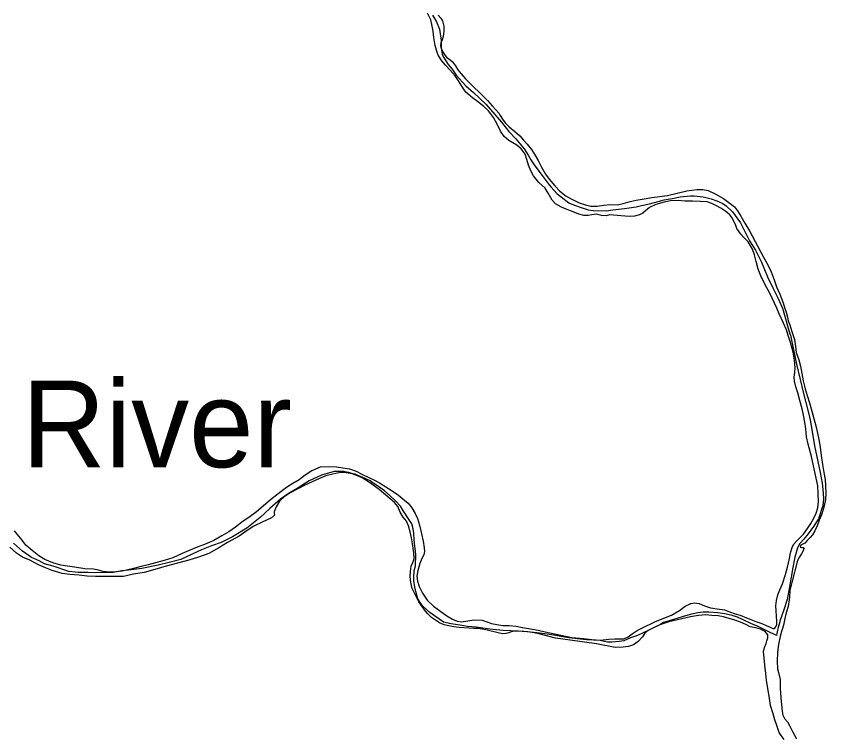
# Model space of a CAD drawing. Extents: x -939622 to -934245, y 1383184 to 1385301.
# Drawn here: x -935196.45 to -935181.63, y 1384116.97 to 1384130.15 of the extents above; entities that cross this region are included whole.
import ezdxf

# ---------------------------------------------------------------- set-up
doc = ezdxf.new("R2010")
doc.units = 0
doc.layers.add('Level 8', color=7, linetype='Continuous')
doc.layers.add('Level 9', color=7, linetype='Continuous')

msp = doc.modelspace()

# ---------------------------------------------------------------- linework, layer by layer
at = {"layer": 'Level 8'}
for points in [[(-935188.826, 1384130.169), (-935188.753, 1384130.046), (-935188.698, 1384129.911), (-935188.667, 1384129.706), (-935188.667, 1384129.568), (-935188.651, 1384129.454), (-935188.624, 1384129.4), (-935188.542, 1384129.265), (-935188.464, 1384129.184), (-935188.391, 1384129.073), (-935188.219, 1384128.876), (-935188.075, 1384128.753), (-935187.852, 1384128.541), (-935187.686, 1384128.352), (-935187.562, 1384128.212), (-935187.429, 1384128.041), (-935187.299, 1384127.906), (-935187.146, 1384127.724), (-935187.076, 1384127.61), (-935187.025, 1384127.523), (-935186.952, 1384127.412), (-935186.819, 1384127.238), (-935186.689, 1384127.067), (-935186.653, 1384127.025), (-935186.553, 1384126.906), (-935186.472, 1384126.846), (-935186.331, 1384126.735), (-935186.228, 1384126.697), (-935186.087, 1384126.646), (-935185.979, 1384126.611), (-935185.883, 1384126.599), (-935185.648, 1384126.591), (-935185.525, 1384126.607), (-935185.312, 1384126.632), (-935185.099, 1384126.666), (-935185, 1384126.688), (-935184.856, 1384126.721), (-935184.697, 1384126.764), (-935184.586, 1384126.792), (-935184.436, 1384126.819), (-935184.292, 1384126.844), (-935184.106, 1384126.866), (-935184.037, 1384126.866), (-935183.874, 1384126.846), (-935183.727, 1384126.808), (-935183.619, 1384126.772), (-935183.51, 1384126.722), (-935183.453, 1384126.683), (-935183.333, 1384126.575), (-935183.191, 1384126.374), (-935183.024, 1384126.042), (-935182.915, 1384125.871), (-935182.803, 1384125.649), (-935182.691, 1384125.382), (-935182.597, 1384125.181), (-935182.506, 1384125.001), (-935182.421, 1384124.809), (-935182.29, 1384124.362), (-935182.275, 1384124.314), (-935182.217, 1384124.049), (-935182.165, 1384123.788), (-935182.098, 1384123.506), (-935182.043, 1384123.275), (-935181.945, 1384122.893), (-935181.908, 1384122.734), (-935181.831, 1384122.29), (-935181.77, 1384122.007), (-935181.73, 1384121.803), (-935181.696, 1384121.608), (-935181.674, 1384121.431), (-935181.671, 1384121.319), (-935181.683, 1384121.199), (-935181.763, 1384120.955), (-935181.849, 1384120.816), (-935181.951, 1384120.684), (-935182.028, 1384120.584), (-935182.1, 1384120.503), (-935182.142, 1384120.427), (-935182.192, 1384120.253), (-935182.233, 1384120.069), (-935182.289, 1384119.714), (-935182.333, 1384119.482)], [(-935190.625, 1384121.824), (-935190.859, 1384121.755), (-935191.083, 1384121.65), (-935191.306, 1384121.511), (-935191.467, 1384121.416), (-935191.606, 1384121.315), (-935191.802, 1384121.147), (-935191.983, 1384120.982), (-935192.226, 1384120.786), (-935192.488, 1384120.627), (-935192.694, 1384120.524), (-935192.87, 1384120.462), (-935193.055, 1384120.387), (-935193.211, 1384120.319), (-935193.434, 1384120.214), (-935193.647, 1384120.157), (-935193.851, 1384120.109), (-935194.15, 1384120.05), (-935194.39, 1384120.02), (-935194.513, 1384120.006), (-935194.675, 1384119.977), (-935195.002, 1384119.966), (-935195.128, 1384119.973), (-935195.312, 1384119.977), (-935195.483, 1384119.993), (-935195.77, 1384120.088), (-935195.927, 1384120.136), (-935196.027, 1384120.189), (-935196.169, 1384120.25), (-935196.33, 1384120.368), (-935196.495, 1384120.513)], [(-935182.333, 1384119.482), (-935182.392, 1384119.29), (-935182.47, 1384119.085), (-935182.47, 1384119.073), (-935182.496, 1384118.971), (-935182.508, 1384118.922), (-935182.523, 1384118.856), (-935182.526, 1384118.82), (-935182.694, 1384118.904), (-935182.769, 1384118.939), (-935182.878, 1384118.993), (-935182.986, 1384119.037), (-935183.142, 1384119.109), (-935183.245, 1384119.16), (-935183.341, 1384119.186), (-935183.473, 1384119.219), (-935183.602, 1384119.239), (-935183.765, 1384119.247), (-935183.87, 1384119.247), (-935183.972, 1384119.24), (-935184.107, 1384119.204), (-935184.254, 1384119.161), (-935184.494, 1384119.09), (-935184.599, 1384119.06), (-935184.677, 1384119.014), (-935184.794, 1384118.954), (-935184.88, 1384118.911), (-935184.967, 1384118.872), (-935185.072, 1384118.823), (-935185.201, 1384118.778), (-935185.321, 1384118.726), (-935185.411, 1384118.713), (-935185.546, 1384118.698), (-935185.621, 1384118.703), (-935185.754, 1384118.73), (-935186.009, 1384118.741), (-935186.12, 1384118.755), (-935186.331, 1384118.778), (-935186.412, 1384118.793), (-935186.604, 1384118.828), (-935186.769, 1384118.854), (-935186.917, 1384118.872), (-935187.091, 1384118.889), (-935187.274, 1384118.9), (-935187.394, 1384118.905), (-935187.535, 1384118.911), (-935187.776, 1384118.937), (-935187.908, 1384118.957), (-935188.028, 1384118.972), (-935188.184, 1384118.986), (-935188.253, 1384118.998), (-935188.326, 1384119.009), (-935188.404, 1384119.021), (-935188.485, 1384119.033), (-935188.623, 1384119.068), (-935188.692, 1384119.116), (-935188.789, 1384119.181), (-935188.876, 1384119.244), (-935188.997, 1384119.352), (-935189.051, 1384119.424), (-935189.093, 1384119.496), (-935189.13, 1384119.625), (-935189.151, 1384119.709), (-935189.17, 1384119.829), (-935189.17, 1384119.877), (-935189.159, 1384120.006), (-935189.138, 1384120.094), (-935189.13, 1384120.301), (-935189.136, 1384120.37), (-935189.152, 1384120.457), (-935189.161, 1384120.572), (-935189.168, 1384120.692), (-935189.183, 1384120.776), (-935189.207, 1384120.866), (-935189.265, 1384120.959), (-935189.355, 1384121.097), (-935189.413, 1384121.187), (-935189.506, 1384121.288), (-935189.6, 1384121.378), (-935189.705, 1384121.468), (-935189.817, 1384121.551), (-935189.91, 1384121.611), (-935189.97, 1384121.65), (-935190.112, 1384121.721), (-935190.163, 1384121.739), (-935190.244, 1384121.772), (-935190.262, 1384121.772), (-935190.355, 1384121.804), (-935190.403, 1384121.81), (-935190.449, 1384121.825), (-935190.625, 1384121.824)]]:
    msp.add_lwpolyline(points, dxfattribs=at)
at = {"layer": 'Level 9'}
for points in [[(-935188.588, 1384129.253), (-935188.655, 1384129.333), (-935188.72, 1384129.437), (-935188.755, 1384129.529), (-935188.778, 1384129.616), (-935188.802, 1384129.763), (-935188.816, 1384129.877), (-935188.837, 1384130.002), (-935188.859, 1384130.083), (-935188.916, 1384130.205)], [(-935188.723, 1384130.17), (-935188.673, 1384130.114), (-935188.646, 1384130.069), (-935188.62, 1384129.971), (-935188.618, 1384129.88), (-935188.634, 1384129.781), (-935188.651, 1384129.72), (-935188.674, 1384129.663), (-935188.679, 1384129.618), (-935188.675, 1384129.582), (-935188.65, 1384129.516), (-935188.613, 1384129.457), (-935188.569, 1384129.4), (-935188.505, 1384129.351), (-935188.46, 1384129.315), (-935188.404, 1384129.241), (-935188.361, 1384129.17), (-935188.302, 1384129.096), (-935188.222, 1384129.005), (-935187.818, 1384128.61), (-935187.732, 1384128.509), (-935187.664, 1384128.439), (-935187.615, 1384128.379), (-935187.587, 1384128.335), (-935187.547, 1384128.27), (-935187.497, 1384128.198), (-935187.421, 1384128.125), (-935187.32, 1384128.043), (-935187.228, 1384127.96), (-935187.158, 1384127.884), (-935187.093, 1384127.813), (-935187.016, 1384127.715), (-935186.951, 1384127.614), (-935186.889, 1384127.513), (-935186.829, 1384127.388), (-935186.758, 1384127.263), (-935186.693, 1384127.168), (-935186.585, 1384127.047), (-935186.496, 1384126.953), (-935186.38, 1384126.859), (-935186.265, 1384126.795), (-935186.144, 1384126.738), (-935186.026, 1384126.698), (-935185.926, 1384126.679), (-935185.812, 1384126.678), (-935185.695, 1384126.692), (-935185.569, 1384126.707), (-935185.437, 1384126.701), (-935185.335, 1384126.724), (-935185.207, 1384126.759), (-935185.096, 1384126.783), (-935184.991, 1384126.803), (-935184.812, 1384126.836), (-935184.527, 1384126.869), (-935184.347, 1384126.915), (-935184.171, 1384126.954), (-935184.081, 1384126.971), (-935183.988, 1384126.982), (-935183.88, 1384126.981), (-935183.778, 1384126.962), (-935183.65, 1384126.902), (-935183.501, 1384126.818), (-935183.376, 1384126.727), (-935183.3, 1384126.662), (-935183.241, 1384126.588), (-935183.179, 1384126.493), (-935183.111, 1384126.366), (-935183.021, 1384126.226), (-935182.765, 1384125.744), (-935182.687, 1384125.601)], [(-935181.901, 1384120.873), (-935181.843, 1384120.971), (-935181.802, 1384121.062), (-935181.771, 1384121.159), (-935181.759, 1384121.273), (-935181.764, 1384121.411), (-935181.773, 1384121.558), (-935181.889, 1384122.094), (-935181.947, 1384122.321), (-935181.977, 1384122.459), (-935181.995, 1384122.603), (-935182.009, 1384122.726), (-935182.033, 1384122.852), (-935182.062, 1384122.971), (-935182.101, 1384123.124), (-935182.137, 1384123.259), (-935182.175, 1384123.369), (-935182.198, 1384123.474), (-935182.203, 1384123.549), (-935182.192, 1384123.636), (-935182.185, 1384123.718), (-935182.2, 1384123.862), (-935182.224, 1384124.008), (-935182.275, 1384124.182), (-935182.314, 1384124.31), (-935182.346, 1384124.415), (-935182.402, 1384124.534), (-935182.478, 1384124.704), (-935182.522, 1384124.811), (-935182.65, 1384125.085), (-935182.737, 1384125.237), (-935182.813, 1384125.4), (-935182.863, 1384125.523), (-935182.899, 1384125.663), (-935182.934, 1384125.786), (-935182.969, 1384125.887), (-935183.05, 1384126.024), (-935183.118, 1384126.098), (-935183.182, 1384126.163), (-935183.253, 1384126.269), (-935183.275, 1384126.323), (-935183.307, 1384126.389), (-935183.347, 1384126.469), (-935183.384, 1384126.516), (-935183.458, 1384126.581), (-935183.546, 1384126.639), (-935183.628, 1384126.68), (-935183.71, 1384126.723), (-935183.801, 1384126.755), (-935183.921, 1384126.764), (-935184.065, 1384126.767), (-935184.203, 1384126.767), (-935184.327, 1384126.777), (-935184.471, 1384126.771), (-935184.588, 1384126.751), (-935184.737, 1384126.706), (-935184.853, 1384126.649), (-935184.927, 1384126.591), (-935184.974, 1384126.548), (-935185.037, 1384126.516), (-935185.129, 1384126.493), (-935185.228, 1384126.488), (-935185.587, 1384126.52), (-935185.649, 1384126.498), (-935185.731, 1384126.508), (-935185.827, 1384126.527), (-935185.908, 1384126.52), (-935185.977, 1384126.503), (-935186.058, 1384126.508), (-935186.146, 1384126.53), (-935186.252, 1384126.57), (-935186.379, 1384126.619), (-935186.464, 1384126.656), (-935186.573, 1384126.717), (-935186.637, 1384126.788), (-935186.706, 1384126.916), (-935186.762, 1384127.005), (-935186.878, 1384127.111), (-935186.977, 1384127.232), (-935187.029, 1384127.321), (-935187.068, 1384127.425), (-935187.097, 1384127.53), (-935187.132, 1384127.626), (-935187.203, 1384127.723), (-935187.282, 1384127.791), (-935187.358, 1384127.837), (-935187.431, 1384127.878), (-935187.513, 1384127.949), (-935187.582, 1384128.049), (-935187.641, 1384128.175), (-935187.71, 1384128.299), (-935187.799, 1384128.421), (-935187.885, 1384128.5), (-935188.001, 1384128.588), (-935188.095, 1384128.658), (-935188.214, 1384128.764), (-935188.292, 1384128.871), (-935188.351, 1384128.969), (-935188.41, 1384129.061), (-935188.502, 1384129.161), (-935188.588, 1384129.253)], [(-935182.687, 1384125.601), (-935182.628, 1384125.476), (-935182.574, 1384125.33), (-935182.529, 1384125.202), (-935182.467, 1384125.068), (-935182.406, 1384124.91), (-935182.377, 1384124.805), (-935182.355, 1384124.736), (-935182.326, 1384124.647), (-935182.313, 1384124.581), (-935182.287, 1384124.503), (-935182.246, 1384124.384), (-935182.201, 1384124.24), (-935182.184, 1384124.111), (-935182.169, 1384123.997), (-935182.122, 1384123.863), (-935182.092, 1384123.752), (-935182.066, 1384123.615), (-935182.039, 1384123.48), (-935182.006, 1384123.333), (-935181.968, 1384123.211), (-935181.926, 1384123.079), (-935181.881, 1384122.927), (-935181.845, 1384122.789), (-935181.81, 1384122.658), (-935181.777, 1384122.526), (-935181.757, 1384122.406), (-935181.73, 1384122.266), (-935181.712, 1384122.116), (-935181.688, 1384121.951), (-935181.661, 1384121.807), (-935181.637, 1384121.675), (-935181.632, 1384121.558), (-935181.626, 1384121.429), (-935181.633, 1384121.309), (-935181.649, 1384121.218), (-935181.672, 1384121.127), (-935181.706, 1384121.028), (-935181.749, 1384120.934), (-935181.783, 1384120.828), (-935181.826, 1384120.734), (-935181.87, 1384120.664), (-935181.911, 1384120.618), (-935181.967, 1384120.562), (-935182.011, 1384120.513), (-935182.082, 1384120.473), (-935182.097, 1384120.44), (-935182.064, 1384120.431), (-935182.04, 1384120.435), (-935182.027, 1384120.411), (-935182.038, 1384120.369), (-935182.073, 1384120.314), (-935182.108, 1384120.262), (-935182.146, 1384120.195), (-935182.249, 1384119.793), (-935182.283, 1384119.645), (-935182.292, 1384119.522), (-935182.316, 1384119.35), (-935182.35, 1384119.235), (-935182.378, 1384119.132), (-935182.399, 1384119.012), (-935182.453, 1384118.833), (-935182.495, 1384118.658), (-935182.51, 1384118.519), (-935182.516, 1384118.348), (-935182.513, 1384118.21), (-935182.487, 1384118.12), (-935182.464, 1384118.018), (-935182.464, 1384117.862), (-935182.452, 1384117.682), (-935182.44, 1384117.556), (-935182.423, 1384117.433), (-935182.412, 1384117.367), (-935182.381, 1384117.304), (-935182.329, 1384117.245), (-935182.282, 1384117.165), (-935182.235, 1384117.067), (-935182.163, 1384116.933)], [(-935190.572, 1384121.794), (-935190.777, 1384121.742), (-935190.896, 1384121.697), (-935191.03, 1384121.635), (-935191.161, 1384121.575), (-935191.289, 1384121.507), (-935191.429, 1384121.432), (-935191.533, 1384121.367), (-935191.627, 1384121.281), (-935191.691, 1384121.178), (-935191.723, 1384121.087), (-935191.722, 1384121.054), (-935191.719, 1384121.024), (-935191.772, 1384120.972), (-935191.945, 1384120.897), (-935192.1, 1384120.825), (-935192.218, 1384120.744), (-935192.364, 1384120.637), (-935192.578, 1384120.521), (-935192.735, 1384120.425), (-935192.923, 1384120.323), (-935193.108, 1384120.256), (-935193.284, 1384120.199), (-935193.496, 1384120.147), (-935193.699, 1384120.092), (-935193.912, 1384120.031), (-935194.103, 1384119.976), (-935194.298, 1384119.943), (-935194.486, 1384119.903), (-935194.829, 1384119.903), (-935194.997, 1384119.903), (-935195.147, 1384119.909), (-935195.292, 1384119.928), (-935195.463, 1384119.939), (-935195.608, 1384119.958), (-935195.789, 1384120.009), (-935195.91, 1384120.061), (-935196.04, 1384120.118), (-935196.198, 1384120.199), (-935196.331, 1384120.257), (-935196.441, 1384120.33), (-935196.563, 1384120.439)], [(-935190.586, 1384121.908), (-935190.882, 1384121.899), (-935191.037, 1384121.833), (-935191.155, 1384121.753), (-935191.265, 1384121.67), (-935191.384, 1384121.601), (-935191.497, 1384121.53), (-935191.654, 1384121.416), (-935191.79, 1384121.305), (-935191.929, 1384121.188), (-935192.047, 1384121.087), (-935192.187, 1384120.982), (-935192.29, 1384120.911), (-935192.43, 1384120.807), (-935192.554, 1384120.717), (-935192.685, 1384120.643), (-935192.828, 1384120.559), (-935192.998, 1384120.49), (-935193.132, 1384120.439), (-935193.248, 1384120.389), (-935193.409, 1384120.32), (-935193.582, 1384120.244), (-935193.737, 1384120.194), (-935193.896, 1384120.152), (-935194.03, 1384120.116), (-935194.159, 1384120.087), (-935194.326, 1384120.041), (-935194.509, 1384119.999), (-935194.623, 1384119.988), (-935194.74, 1384119.983), (-935194.86, 1384119.996), (-935194.939, 1384120.015), (-935195.035, 1384120.038), (-935195.189, 1384120.044), (-935195.378, 1384120.073), (-935195.511, 1384120.089), (-935195.631, 1384120.111), (-935195.779, 1384120.153), (-935195.922, 1384120.211), (-935196.034, 1384120.281), (-935196.156, 1384120.378), (-935196.269, 1384120.475), (-935196.34, 1384120.564), (-935196.401, 1384120.638), (-935196.478, 1384120.735)], [(-935190.586, 1384121.908), (-935190.466, 1384121.892), (-935190.348, 1384121.87), (-935190.224, 1384121.828), (-935190.109, 1384121.767), (-935189.994, 1384121.712), (-935189.888, 1384121.666), (-935189.796, 1384121.617), (-935189.678, 1384121.541), (-935189.562, 1384121.471), (-935189.446, 1384121.389), (-935189.367, 1384121.325), (-935189.272, 1384121.245), (-935189.205, 1384121.16), (-935189.145, 1384121.053), (-935189.102, 1384120.96), (-935189.066, 1384120.838), (-935189.027, 1384120.682), (-935188.997, 1384120.545), (-935188.977, 1384120.425), (-935188.97, 1384120.362), (-935188.986, 1384120.298), (-935189.021, 1384120.231), (-935189.056, 1384120.141), (-935189.095, 1384120.01), (-935189.114, 1384119.908), (-935189.103, 1384119.818), (-935189.068, 1384119.719), (-935189.012, 1384119.594), (-935188.922, 1384119.467), (-935188.806, 1384119.361), (-935188.675, 1384119.261), (-935188.565, 1384119.182), (-935188.459, 1384119.121), (-935188.377, 1384119.084), (-935188.296, 1384119.074), (-935188.179, 1384119.088), (-935188.071, 1384119.111), (-935187.915, 1384119.102), (-935187.815, 1384119.068), (-935187.748, 1384119.042), (-935187.649, 1384119.023), (-935187.54, 1384119.005), (-935187.42, 1384119.007), (-935187.296, 1384118.991), (-935187.176, 1384118.967), (-935187.034, 1384118.946), (-935186.895, 1384118.918), (-935186.763, 1384118.888), (-935186.277, 1384118.786), (-935186.063, 1384118.767), (-935185.907, 1384118.752), (-935185.75, 1384118.74), (-935185.597, 1384118.755), (-935185.489, 1384118.76), (-935185.324, 1384118.76), (-935185.244, 1384118.798), (-935185.169, 1384118.851), (-935185.081, 1384118.916), (-935184.994, 1384118.959), (-935184.744, 1384119.079), (-935184.449, 1384119.196), (-935184.307, 1384119.28), (-935184.203, 1384119.36), (-935184.096, 1384119.407), (-935184.033, 1384119.421), (-935183.945, 1384119.407), (-935183.846, 1384119.367), (-935183.74, 1384119.33), (-935183.613, 1384119.312), (-935183.48, 1384119.29), (-935183.387, 1384119.253), (-935183.284, 1384119.219), (-935183.193, 1384119.197), (-935183.081, 1384119.148), (-935182.999, 1384119.114), (-935182.908, 1384119.079), (-935182.8, 1384119.043), (-935182.718, 1384119.008), (-935182.642, 1384118.974), (-935182.597, 1384118.953), (-935182.566, 1384118.951), (-935182.54, 1384118.979), (-935182.523, 1384119.024), (-935182.521, 1384119.084), (-935182.539, 1384119.366), (-935182.531, 1384119.463), (-935182.506, 1384119.566), (-935182.466, 1384119.657), (-935182.42, 1384119.769), (-935182.363, 1384119.938), (-935182.327, 1384120.074), (-935182.294, 1384120.231), (-935182.272, 1384120.337), (-935182.241, 1384120.431), (-935182.218, 1384120.485), (-935182.156, 1384120.556), (-935182.091, 1384120.62), (-935182.032, 1384120.678), (-935181.959, 1384120.779), (-935181.901, 1384120.873)], [(-935182.734, 1384118.894), (-935182.819, 1384118.937), (-935182.906, 1384118.962), (-935183.012, 1384118.984), (-935183.088, 1384119.025), (-935183.188, 1384119.068), (-935183.293, 1384119.102), (-935183.396, 1384119.133), (-935183.502, 1384119.161), (-935183.598, 1384119.18), (-935183.71, 1384119.19), (-935183.824, 1384119.202), (-935183.956, 1384119.191), (-935184.103, 1384119.161), (-935184.501, 1384119.072), (-935184.608, 1384119.036), (-935184.707, 1384118.998), (-935184.79, 1384118.958), (-935184.876, 1384118.914), (-935184.938, 1384118.867), (-935184.979, 1384118.797), (-935185.062, 1384118.715), (-935185.148, 1384118.653), (-935185.237, 1384118.621), (-935185.333, 1384118.607), (-935185.483, 1384118.604), (-935185.827, 1384118.669), (-935186.306, 1384118.735), (-935186.577, 1384118.771), (-935186.831, 1384118.838), (-935186.967, 1384118.869), (-935187.081, 1384118.887), (-935187.156, 1384118.898), (-935187.25, 1384118.902), (-935187.322, 1384118.901), (-935187.385, 1384118.89), (-935187.432, 1384118.874), (-935187.48, 1384118.858), (-935187.537, 1384118.854), (-935187.6, 1384118.868), (-935187.697, 1384118.887), (-935187.776, 1384118.907), (-935187.851, 1384118.929), (-935187.92, 1384118.94), (-935187.996, 1384118.95), (-935188.071, 1384118.952), (-935188.155, 1384118.956), (-935188.251, 1384118.963), (-935188.339, 1384118.967), (-935188.438, 1384118.981), (-935188.525, 1384118.997), (-935188.613, 1384119.019), (-935188.701, 1384119.053), (-935188.771, 1384119.1), (-935188.844, 1384119.153), (-935188.917, 1384119.226), (-935188.973, 1384119.291), (-935189.013, 1384119.351), (-935189.078, 1384119.44), (-935189.197, 1384119.681), (-935189.226, 1384119.791), (-935189.234, 1384119.902), (-935189.227, 1384119.993), (-935189.214, 1384120.089), (-935189.188, 1384120.156), (-935189.165, 1384120.232), (-935189.167, 1384120.334), (-935189.185, 1384120.463), (-935189.212, 1384120.612), (-935189.235, 1384120.72), (-935189.264, 1384120.828), (-935189.305, 1384120.911), (-935189.361, 1384120.988), (-935189.416, 1384121.08), (-935189.463, 1384121.185), (-935189.525, 1384121.258), (-935189.8, 1384121.493), (-935189.977, 1384121.619), (-935190.111, 1384121.707), (-935190.198, 1384121.741), (-935190.298, 1384121.781), (-935190.404, 1384121.8), (-935190.491, 1384121.807), (-935190.572, 1384121.794)], [(-935182.386, 1384116.919), (-935182.444, 1384116.993), (-935182.478, 1384117.047), (-935182.52, 1384117.175), (-935182.561, 1384117.277), (-935182.599, 1384117.408), (-935182.638, 1384117.543), (-935182.662, 1384117.711), (-935182.686, 1384117.854), (-935182.71, 1384118.004), (-935182.725, 1384118.127), (-935182.743, 1384118.28), (-935182.757, 1384118.415), (-935182.765, 1384118.523), (-935182.749, 1384118.602), (-935182.72, 1384118.674), (-935182.703, 1384118.726), (-935182.689, 1384118.777), (-935182.69, 1384118.834), (-935182.734, 1384118.894)]]:
    msp.add_lwpolyline(points, dxfattribs=at)

# ---------------------------------------------------------------- texts
msp.add_text('River', height=1.584, dxfattribs=at).set_placement((-935196.342, 1384121.901))

doc.saveas('drawing.dxf')
